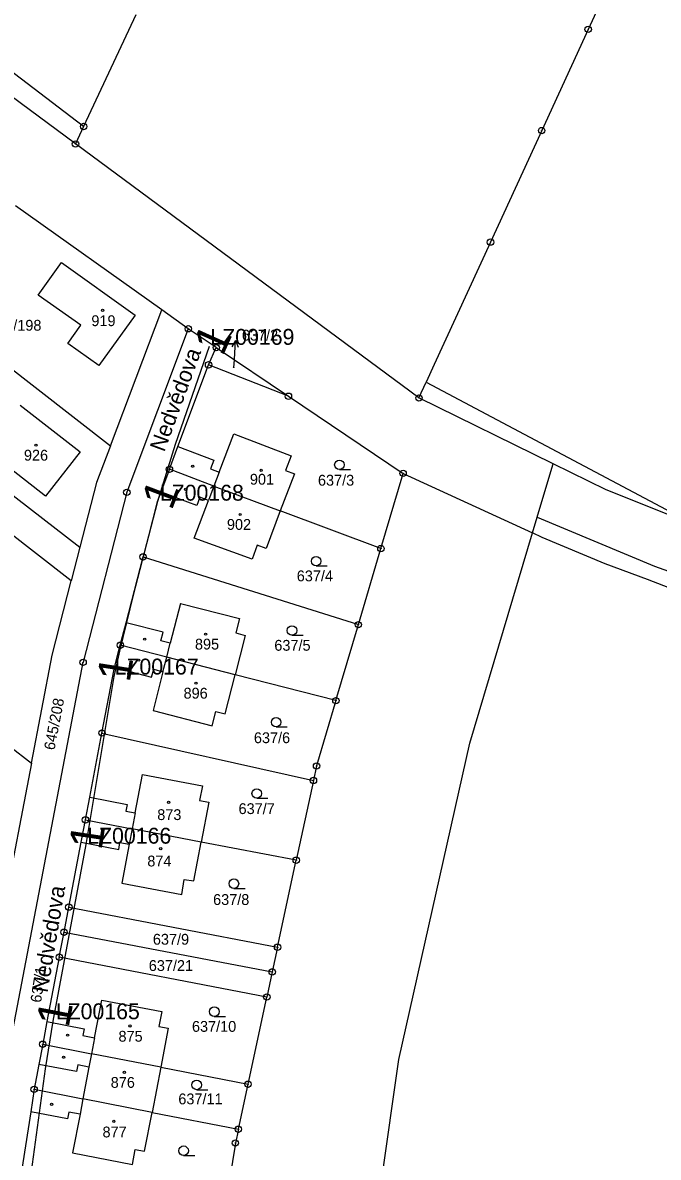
# Model space of a CAD drawing. Extents: x -738131 to -734179, y -1033447 to -1030078.
# Drawn here: x -735658.8 to -735559, y -1032709.1 to -1032530.8 of the extents above; entities that cross this region are included whole.
import ezdxf

# ---------------------------------------------------------------- set-up
doc = ezdxf.new("R2010")
doc.units = 0
for name, color, linetype in [('ftf_2010', 7, 'Continuous'), ('ftf_3010', 7, 'Continuous'), ('ftf_3010_ftf_3010_gtda_3015_gtda_3015_1', 7, 'Continuous'), ('ftf_nu', 7, 'Continuous'), ('Vrstva 1', 7, 'Continuous'), ('Vrstva 2', 7, 'Continuous'), ('Vrstva 3', 7, 'Continuous'), ('Vrstva 4', 7, 'Continuous'), ('Vrstva 5', 7, 'Continuous'), ('Vrstva 7', 7, 'Continuous'), ('Vrstva 8', 7, 'Continuous')]:
    doc.layers.add(name, color=color, linetype=linetype)

msp = doc.modelspace()

# ---------------------------------------------------------------- linework, layer by layer
at = {"layer": 'ftf_2010'}
for points in [[(-735629.52, -1032581.69), (-735634.87, -1032597.09), (-735637.61, -1032606.04)], [(-735637.61, -1032606.04), (-735641.44, -1032620.76), (-735643.6, -1032629.54), (-735644.46, -1032633.53)], [(-735644.46, -1032633.53), (-735648.88, -1032659.9)], [(-735648.88, -1032659.9), (-735654.04, -1032687.7)], [(-735654.04, -1032687.7), (-735655.25, -1032695.17), (-735658.23, -1032717.05)]]:
    msp.add_lwpolyline(points, dxfattribs=at)
at = {"layer": 'Vrstva 1'}
for points in [[(-735562.67, -1032515.95), (-735569.98, -1032531.86)], [(-735649.22, -1032547.12), (-735673.83, -1032528.38)], [(-735641.05, -1032529.55), (-735649.22, -1032547.12)], [(-735650.5, -1032549.86), (-735675.2, -1032531.59)], [(-735569.98, -1032531.86), (-735577.28, -1032547.76)], [(-735649.22, -1032547.12), (-735650.5, -1032549.86)], [(-735577.28, -1032547.76), (-735585.32, -1032565.28)], [(-735596.56, -1032589.77), (-735650.5, -1032549.86)], [(-735636.96, -1032575.9), (-735659.94, -1032559.59)], [(-735585.32, -1032565.28), (-735594.15, -1032584.51)], [(-735656.35, -1032573.6), (-735652.71, -1032568.5)], [(-735652.71, -1032568.5), (-735641.15, -1032576.75)], [(-735649.69, -1032578.35), (-735656.35, -1032573.6)], [(-735673.23, -1032575.36), (-735645.02, -1032597.27)], [(-735645.02, -1032597.27), (-735636.96, -1032575.9)], [(-735632.79, -1032578.9), (-735636.96, -1032575.9)], [(-735641.15, -1032576.75), (-735646.84, -1032584.68)], [(-735651.71, -1032581.19), (-735649.69, -1032578.35)], [(-735632.79, -1032578.9), (-735642.44, -1032604.59)], [(-735628.39, -1032581.86), (-735632.79, -1032578.9)], [(-735646.84, -1032584.68), (-735651.71, -1032581.19)], [(-735629.6, -1032584.56), (-735628.39, -1032581.86)], [(-735628.39, -1032581.86), (-735617.05, -1032589.49)], [(-735634.41, -1032597.39), (-735629.6, -1032584.56)], [(-735617.05, -1032589.49), (-735629.6, -1032584.56)], [(-735594.15, -1032584.51), (-735595.43, -1032587.3)], [(-735596.56, -1032589.77), (-735595.43, -1032587.3)], [(-735595.43, -1032587.3), (-735552.62, -1032610.01)], [(-735617.05, -1032589.49), (-735599.04, -1032601.61)], [(-735575.5, -1032600.09), (-735596.56, -1032589.77)], [(-735659.19, -1032590.91), (-735649.78, -1032598.25)], [(-735627.92, -1032601.42), (-735625.63, -1032595.4)], [(-735625.63, -1032595.4), (-735616.64, -1032598.85)], [(-735671.49, -1032596.44), (-735649.81, -1032613.23)], [(-735645.02, -1032597.27), (-735647.21, -1032603.06)], [(-735655.2, -1032605.19), (-735663.21, -1032598.96)], [(-735649.78, -1032598.25), (-735655.2, -1032605.19)], [(-735635.75, -1032600.98), (-735634.41, -1032597.39)], [(-735634.41, -1032597.39), (-735628.77, -1032599.56)], [(-735616.64, -1032598.85), (-735617.52, -1032601.14)], [(-735628.77, -1032599.56), (-735629.29, -1032600.88)], [(-735629.29, -1032600.88), (-735627.92, -1032601.42)], [(-735576.8, -1032604.44), (-735575.5, -1032600.09)], [(-735635.75, -1032600.98), (-735637.09, -1032604.56)], [(-735628.75, -1032603.61), (-735635.75, -1032600.98)], [(-735616.13, -1032601.69), (-735618.33, -1032607.51)], [(-735617.52, -1032601.14), (-735616.13, -1032601.69)], [(-735602.54, -1032613.43), (-735599.04, -1032601.61)], [(-735599.04, -1032601.61), (-735578.73, -1032610.95)], [(-735647.21, -1032603.06), (-735649.81, -1032613.23)], [(-735628.75, -1032603.61), (-735618.33, -1032607.51)], [(-735577.99, -1032608.47), (-735576.8, -1032604.44)], [(-735642.44, -1032604.59), (-735649.31, -1032631.3)], [(-735637.67, -1032606.1), (-735639.89, -1032614.73)], [(-735637.09, -1032604.56), (-735637.67, -1032606.1)], [(-735631.45, -1032606.68), (-735637.09, -1032604.56)], [(-735631.85, -1032611.79), (-735629.61, -1032605.87)], [(-735630.96, -1032605.37), (-735631.45, -1032606.68)], [(-735629.61, -1032605.87), (-735630.96, -1032605.37)], [(-735651.16, -1032618.51), (-735666.64, -1032606.51)], [(-735618.33, -1032607.51), (-735620.57, -1032613.41)], [(-735602.54, -1032613.43), (-735618.33, -1032607.51)], [(-735578.73, -1032610.95), (-735577.99, -1032608.47)], [(-735588.55, -1032643.99), (-735578.73, -1032610.95)], [(-735577.21, -1032611.67), (-735578.73, -1032610.95)], [(-735649.81, -1032613.23), (-735651.16, -1032618.51)], [(-735622.77, -1032615.09), (-735631.85, -1032611.79)], [(-735621.97, -1032612.91), (-735622.77, -1032615.09)], [(-735620.57, -1032613.41), (-735621.97, -1032612.91)], [(-735567.31, -1032615.81), (-735577.21, -1032611.67)], [(-735642.55, -1032625.07), (-735639.89, -1032614.73)], [(-735639.89, -1032614.73), (-735606.07, -1032625.38)], [(-735606.07, -1032625.38), (-735602.54, -1032613.43)], [(-735560.65, -1032618.31), (-735567.31, -1032615.81)], [(-735654.16, -1032630.19), (-735651.16, -1032618.51)], [(-735542.68, -1032625.24), (-735560.65, -1032618.31)], [(-735634.01, -1032622.06), (-735635.61, -1032628.28)], [(-735634.01, -1032622.06), (-735624.73, -1032624.44)], [(-735643.46, -1032628.61), (-735642.55, -1032625.07)], [(-735636.75, -1032626.56), (-735642.55, -1032625.07)], [(-735624.73, -1032624.44), (-735625.31, -1032626.69)], [(-735609.6, -1032637.32), (-735606.07, -1032625.38)], [(-735637.08, -1032627.91), (-735636.75, -1032626.56)], [(-735623.86, -1032627.06), (-735625.44, -1032633.24)], [(-735625.31, -1032626.69), (-735623.86, -1032627.06)], [(-735644.37, -1032632.13), (-735643.46, -1032628.61)], [(-735636.17, -1032630.48), (-735643.46, -1032628.61)], [(-735635.61, -1032628.28), (-735637.08, -1032627.91)], [(-735678.53, -1032630.78), (-735657.4, -1032647.13)], [(-735657.4, -1032647.13), (-735654.16, -1032630.19)], [(-735625.44, -1032633.24), (-735636.17, -1032630.48)], [(-735661.86, -1032697.05), (-735649.31, -1032631.3)], [(-735646.34, -1032642.41), (-735644.44, -1032632.39)], [(-735644.44, -1032632.39), (-735644.37, -1032632.13)], [(-735644.37, -1032632.13), (-735638.56, -1032633.64)], [(-735638.56, -1032633.64), (-735638.19, -1032632.35)], [(-735636.76, -1032632.77), (-735638.32, -1032638.85)], [(-735638.19, -1032632.35), (-735636.76, -1032632.77)], [(-735627.01, -1032639.41), (-735625.44, -1032633.24)], [(-735609.6, -1032637.32), (-735625.44, -1032633.24)], [(-735609.6, -1032637.32), (-735612.64, -1032647.58)], [(-735638.32, -1032638.85), (-735629.03, -1032641.28)], [(-735629.03, -1032641.28), (-735628.45, -1032639.04)], [(-735628.45, -1032639.04), (-735627.01, -1032639.41)], [(-735648.26, -1032652.47), (-735646.34, -1032642.41)], [(-735646.34, -1032642.41), (-735613.13, -1032649.86)], [(-735599.73, -1032693.71), (-735588.55, -1032643.99)], [(-735657.4, -1032647.13), (-735661.85, -1032670.39)], [(-735641.13, -1032654.96), (-735639.96, -1032648.93)], [(-735639.96, -1032648.93), (-735630.55, -1032650.7)], [(-735612.64, -1032647.58), (-735613.13, -1032649.86)], [(-735630.55, -1032650.7), (-735631, -1032653.01)], [(-735613.13, -1032649.86), (-735615.83, -1032662.39)], [(-735648.94, -1032656.05), (-735648.26, -1032652.47)], [(-735648.26, -1032652.47), (-735642.39, -1032653.62)], [(-735642.39, -1032653.62), (-735642.6, -1032654.68)], [(-735631, -1032653.01), (-735629.54, -1032653.29)], [(-735629.54, -1032653.29), (-735630.74, -1032659.53)], [(-735649.61, -1032659.58), (-735648.94, -1032656.05)], [(-735648.94, -1032656.05), (-735641.61, -1032657.45)], [(-735642.6, -1032654.68), (-735641.13, -1032654.96)], [(-735630.74, -1032659.53), (-735641.61, -1032657.45)], [(-735651.55, -1032669.76), (-735649.61, -1032659.58)], [(-735649.61, -1032659.58), (-735643.72, -1032660.72)], [(-735643.72, -1032660.72), (-735643.52, -1032659.63)], [(-735643.52, -1032659.63), (-735642.08, -1032659.89)], [(-735631.92, -1032665.64), (-735630.74, -1032659.53)], [(-735615.83, -1032662.39), (-735630.74, -1032659.53)], [(-735642.08, -1032659.89), (-735643.25, -1032665.98)], [(-735618.77, -1032676.06), (-735615.83, -1032662.39)], [(-735643.25, -1032665.98), (-735633.79, -1032667.78)], [(-735633.79, -1032667.78), (-735633.41, -1032665.4)], [(-735633.41, -1032665.4), (-735631.92, -1032665.64)], [(-735652.3, -1032673.7), (-735651.55, -1032669.76)], [(-735651.55, -1032669.76), (-735618.77, -1032676.06)], [(-735653.05, -1032677.62), (-735652.3, -1032673.7)], [(-735652.3, -1032673.7), (-735619.6, -1032679.94)], [(-735618.77, -1032676.06), (-735619.6, -1032679.94)], [(-735653.05, -1032677.62), (-735654.98, -1032687.72)], [(-735620.45, -1032683.88), (-735653.05, -1032677.62)], [(-735619.6, -1032679.94), (-735620.45, -1032683.88)], [(-735647.52, -1032690.31), (-735646.39, -1032684.38)], [(-735646.39, -1032684.38), (-735636.94, -1032686.17)], [(-735623.4, -1032697.58), (-735620.45, -1032683.88)], [(-735636.94, -1032686.17), (-735637.41, -1032688.52)], [(-735654.98, -1032687.72), (-735655.65, -1032691.3)], [(-735654.98, -1032687.72), (-735649.13, -1032688.88)], [(-735649.13, -1032688.88), (-735649.34, -1032689.95)], [(-735649.34, -1032689.95), (-735647.52, -1032690.31)], [(-735637.41, -1032688.52), (-735635.93, -1032688.8)], [(-735635.93, -1032688.8), (-735637.11, -1032694.91)], [(-735655.65, -1032691.3), (-735656.26, -1032694.47)], [(-735655.65, -1032691.3), (-735647.99, -1032692.79)], [(-735637.11, -1032694.91), (-735647.99, -1032692.79)], [(-735656.26, -1032694.47), (-735657, -1032698.38)], [(-735637.11, -1032694.91), (-735638.48, -1032702)], [(-735637.11, -1032694.91), (-735623.4, -1032697.58)], [(-735618.81, -1032827.88), (-735599.73, -1032693.71)], [(-735657, -1032698.38), (-735657.54, -1032701.9)], [(-735657, -1032698.38), (-735649.34, -1032699.88)], [(-735624.92, -1032704.65), (-735623.4, -1032697.58)], [(-735638.48, -1032702), (-735649.34, -1032699.88)], [(-735657.54, -1032701.9), (-735659.17, -1032712.62)], [(-735651.78, -1032703.04), (-735657.54, -1032701.9)], [(-735651.56, -1032701.97), (-735651.78, -1032703.04)], [(-735649.79, -1032702.29), (-735651.56, -1032701.97)], [(-735649.79, -1032702.29), (-735650.96, -1032708.37)], [(-735639.65, -1032708.11), (-735638.48, -1032702)], [(-735638.48, -1032702), (-735624.92, -1032704.65)], [(-735624.92, -1032704.65), (-735625.39, -1032706.82)], [(-735641.56, -1032710.22), (-735641.13, -1032707.82)], [(-735641.13, -1032707.82), (-735639.65, -1032708.11)], [(-735625.39, -1032706.82), (-735627.23, -1032718.06)], [(-735650.96, -1032708.37), (-735641.56, -1032710.22)]]:
    msp.add_lwpolyline(points, dxfattribs=at)
at = {"layer": 'Vrstva 3'}
for p, q in [((-735609.05, -1032601.02), (-735607.3, -1032601.02)), ((-735612.71, -1032616.16), (-735610.96, -1032616.16)), ((-735616.5, -1032627.05), (-735614.75, -1032627.05)), ((-735618.99, -1032641.46), (-735617.24, -1032641.46)), ((-735622.03, -1032652.66), (-735620.28, -1032652.66)), ((-735625.62, -1032666.82), (-735623.87, -1032666.82)), ((-735628.7, -1032686.93), (-735626.95, -1032686.93)), ((-735631.47, -1032698.44), (-735629.72, -1032698.44)), ((-735633.52, -1032708.78), (-735631.77, -1032708.78))]:
    msp.add_line(p, q, dxfattribs=at)
for centre in [(-735609.05, -1032600.27), (-735612.71, -1032615.41), (-735616.5, -1032626.3), (-735618.99, -1032640.71), (-735622.03, -1032651.91), (-735625.62, -1032666.07), (-735628.7, -1032686.18), (-735631.47, -1032697.69), (-735633.52, -1032708.03)]:
    msp.add_circle(centre, 0.75, dxfattribs=at)
at = {"layer": 'Vrstva 4'}
for points in [[(-735567.13, -1032604.2), (-735575.5, -1032600.09)], [(-735627.92, -1032601.42), (-735628.75, -1032603.61)], [(-735628.75, -1032603.61), (-735629.61, -1032605.87)], [(-735552.62, -1032610.01), (-735567.13, -1032604.2)], [(-735577.99, -1032608.47), (-735559.54, -1032616.18)], [(-735559.54, -1032616.18), (-735541.55, -1032622.62)], [(-735636.17, -1032630.48), (-735635.61, -1032628.28)], [(-735636.76, -1032632.77), (-735636.17, -1032630.48)], [(-735641.13, -1032654.96), (-735641.61, -1032657.45)], [(-735641.61, -1032657.45), (-735642.08, -1032659.89)], [(-735647.52, -1032690.31), (-735647.99, -1032692.79)], [(-735647.99, -1032692.79), (-735648.39, -1032694.88)], [(-735650.34, -1032695.6), (-735656.26, -1032694.47)], [(-735650.12, -1032694.53), (-735650.34, -1032695.6)], [(-735648.39, -1032694.88), (-735650.12, -1032694.53)], [(-735648.39, -1032694.88), (-735649.34, -1032699.88)], [(-735649.34, -1032699.88), (-735649.79, -1032702.29)]]:
    msp.add_lwpolyline(points, dxfattribs=at)
at = {"layer": 'Vrstva 5'}
for centre in [(-735646.24, -1032576), (-735656.71, -1032597.19), (-735632.09, -1032600.49), (-735621.34, -1032601.12), (-735633.19, -1032604.11), (-735624.64, -1032608.08), (-735639.63, -1032627.66), (-735630.06, -1032626.87), (-735640.58, -1032630.96), (-735631.59, -1032634.58), (-735635.88, -1032653.3), (-735637.11, -1032660.59), (-735641.95, -1032688.43), (-735651.74, -1032689.88), (-735652.37, -1032693.34), (-735642.83, -1032695.73), (-735654.26, -1032700.74), (-735644.48, -1032703.42)]:
    msp.add_circle(centre, 0.175, dxfattribs=at)
at = {"layer": 'Vrstva 7'}
for p, q in [((-735625.37, -1032580.75), (-735625.93, -1032581.72)), ((-735625.54, -1032583.75), (-735625.37, -1032580.75)), ((-735625.37, -1032580.75), (-735624.93, -1032581.78))]:
    msp.add_line(p, q, dxfattribs=at)
msp.add_lwpolyline([(-735625.61, -1032585.04), (-735625.54, -1032583.75)], dxfattribs=at)
at = {"layer": 'Vrstva 8'}
for centre, radius in [((-735569.98, -1032531.86), 0.5), ((-735569.98, -1032531.86), 0.0303), ((-735649.22, -1032547.12), 0.5), ((-735649.22, -1032547.12), 0.0303), ((-735577.28, -1032547.76), 0.5), ((-735577.28, -1032547.76), 0.0303), ((-735650.5, -1032549.86), 0.5), ((-735650.5, -1032549.86), 0.5), ((-735650.5, -1032549.86), 0.0303), ((-735650.5, -1032549.86), 0.0303), ((-735585.32, -1032565.28), 0.5), ((-735585.32, -1032565.28), 0.0303), ((-735632.79, -1032578.9), 0.5), ((-735632.79, -1032578.9), 0.0303), ((-735628.39, -1032581.86), 0.5), ((-735628.39, -1032581.86), 0.0303), ((-735629.6, -1032584.56), 0.5), ((-735629.6, -1032584.56), 0.0303), ((-735617.05, -1032589.49), 0.5), ((-735617.05, -1032589.49), 0.0303), ((-735596.56, -1032589.77), 0.5), ((-735596.56, -1032589.77), 0.0303), ((-735635.75, -1032600.98), 0.5), ((-735635.75, -1032600.98), 0.0303), ((-735599.04, -1032601.61), 0.5), ((-735599.04, -1032601.61), 0.0303), ((-735642.44, -1032604.59), 0.5), ((-735642.44, -1032604.59), 0.0303), ((-735602.54, -1032613.43), 0.5), ((-735639.89, -1032614.73), 0.5), ((-735639.89, -1032614.73), 0.0303), ((-735602.54, -1032613.43), 0.0303), ((-735606.07, -1032625.38), 0.5), ((-735606.07, -1032625.38), 0.0303), ((-735643.46, -1032628.61), 0.5), ((-735643.46, -1032628.61), 0.0303), ((-735649.31, -1032631.3), 0.5), ((-735649.31, -1032631.3), 0.0303), ((-735609.6, -1032637.32), 0.5), ((-735609.6, -1032637.32), 0.0303), ((-735646.34, -1032642.41), 0.5), ((-735646.34, -1032642.41), 0.0303), ((-735612.64, -1032647.58), 0.5), ((-735612.64, -1032647.58), 0.0303), ((-735613.13, -1032649.86), 0.5), ((-735613.13, -1032649.86), 0.0303), ((-735648.94, -1032656.05), 0.5), ((-735648.94, -1032656.05), 0.0303), ((-735615.83, -1032662.39), 0.5), ((-735615.83, -1032662.39), 0.0303), ((-735651.55, -1032669.76), 0.5), ((-735651.55, -1032669.76), 0.0303), ((-735652.3, -1032673.7), 0.5), ((-735652.3, -1032673.7), 0.0303), ((-735618.77, -1032676.06), 0.5), ((-735653.05, -1032677.62), 0.5), ((-735618.77, -1032676.06), 0.0303), ((-735653.05, -1032677.62), 0.0303), ((-735619.6, -1032679.94), 0.5), ((-735619.6, -1032679.94), 0.0303), ((-735620.45, -1032683.88), 0.5), ((-735620.45, -1032683.88), 0.0303), ((-735655.65, -1032691.3), 0.5), ((-735655.65, -1032691.3), 0.0303), ((-735623.4, -1032697.58), 0.5), ((-735657, -1032698.38), 0.5), ((-735657, -1032698.38), 0.0303), ((-735623.4, -1032697.58), 0.0303), ((-735624.92, -1032704.65), 0.5), ((-735624.92, -1032704.65), 0.0303), ((-735625.39, -1032706.82), 0.5), ((-735625.39, -1032706.82), 0.0303)]:
    msp.add_circle(centre, radius, dxfattribs=at)

# ---------------------------------------------------------------- texts
at = {"layer": 'ftf_3010'}
for rotation, p in [(65.7162, (-735627.41, -1032583.35)), (69.2099, (-735635.41, -1032607.57)), (81.0763, (-735642, -1032634.58)), (81.4163, (-735646.41, -1032660.93)), (79.2469, (-735651.6, -1032688.82))]:
    msp.add_text('1', height=5.2, rotation=rotation, dxfattribs=at).set_placement(p)
at = {"layer": 'ftf_3010_ftf_3010_gtda_3015_gtda_3015_1'}
for s, p in [('LZ00169', (-735629.32, -1032581.42)), ('LZ00168', (-735637.26, -1032605.9)), ('LZ00167', (-735644.36, -1032633.22)), ('LZ00166', (-735648.66, -1032659.79)), ('LZ00165', (-735653.6, -1032687.38))]:
    msp.add_text(s, height=2.5, dxfattribs=at).set_placement(p)
at = {"layer": 'ftf_nu'}
for rotation, p in [(69.8395, (-735636.56, -1032598.37)), (80.47, (-735654.9, -1032683.29))]:
    msp.add_text('Nedvědova', height=2.5, rotation=rotation, dxfattribs=at).set_placement(p)
at = {"layer": 'Vrstva 2'}
for s, height, p in [('645/198', 1.7, (-735664.07, -1032579.2)), ('919', 1.7, (-735648.01, -1032578.48)), ('637/2', 0.1, (-735625.8, -1032585.04)), ('926', 1.7, (-735658.6, -1032599.61)), ('901', 1.7, (-735623.11, -1032603.39)), ('637/3', 1.7, (-735612.42, -1032603.54)), ('902', 1.7, (-735626.72, -1032610.49)), ('637/4', 1.7, (-735615.75, -1032618.57)), ('895', 1.7, (-735631.74, -1032629.29)), ('637/5', 1.7, (-735619.27, -1032629.48)), ('896', 1.7, (-735633.53, -1032637)), ('637/6', 1.7, (-735622.48, -1032644)), ('873', 1.7, (-735637.66, -1032656.08)), ('637/7', 1.7, (-735624.89, -1032655.14)), ('874', 1.7, (-735639.22, -1032663.37)), ('637/8', 1.7, (-735628.89, -1032669.42)), ('637/9', 1.7, (-735638.35, -1032675.66)), ('637/21', 1.7, (-735638.99, -1032679.79)), ('637/10', 1.7, (-735632.21, -1032689.35)), ('875', 1.7, (-735643.75, -1032690.9)), ('876', 1.7, (-735644.97, -1032698.15)), ('637/11', 1.7, (-735634.35, -1032700.74)), ('877', 1.7, (-735646.26, -1032705.94))]:
    msp.add_text(s, height=height, dxfattribs=at).set_placement(p)
for s, rotation, p in [('645/208', 79.23, (-735653.8, -1032645.18)), ('637/1', 81.4248, (-735655.92, -1032684.85))]:
    msp.add_text(s, height=1.7, rotation=rotation, dxfattribs=at).set_placement(p)
at = {"layer": 'Vrstva 7'}
msp.add_text('637/2', height=1.7, dxfattribs=at).set_placement((-735624.37, -1032580.75))

doc.saveas('drawing.dxf')
